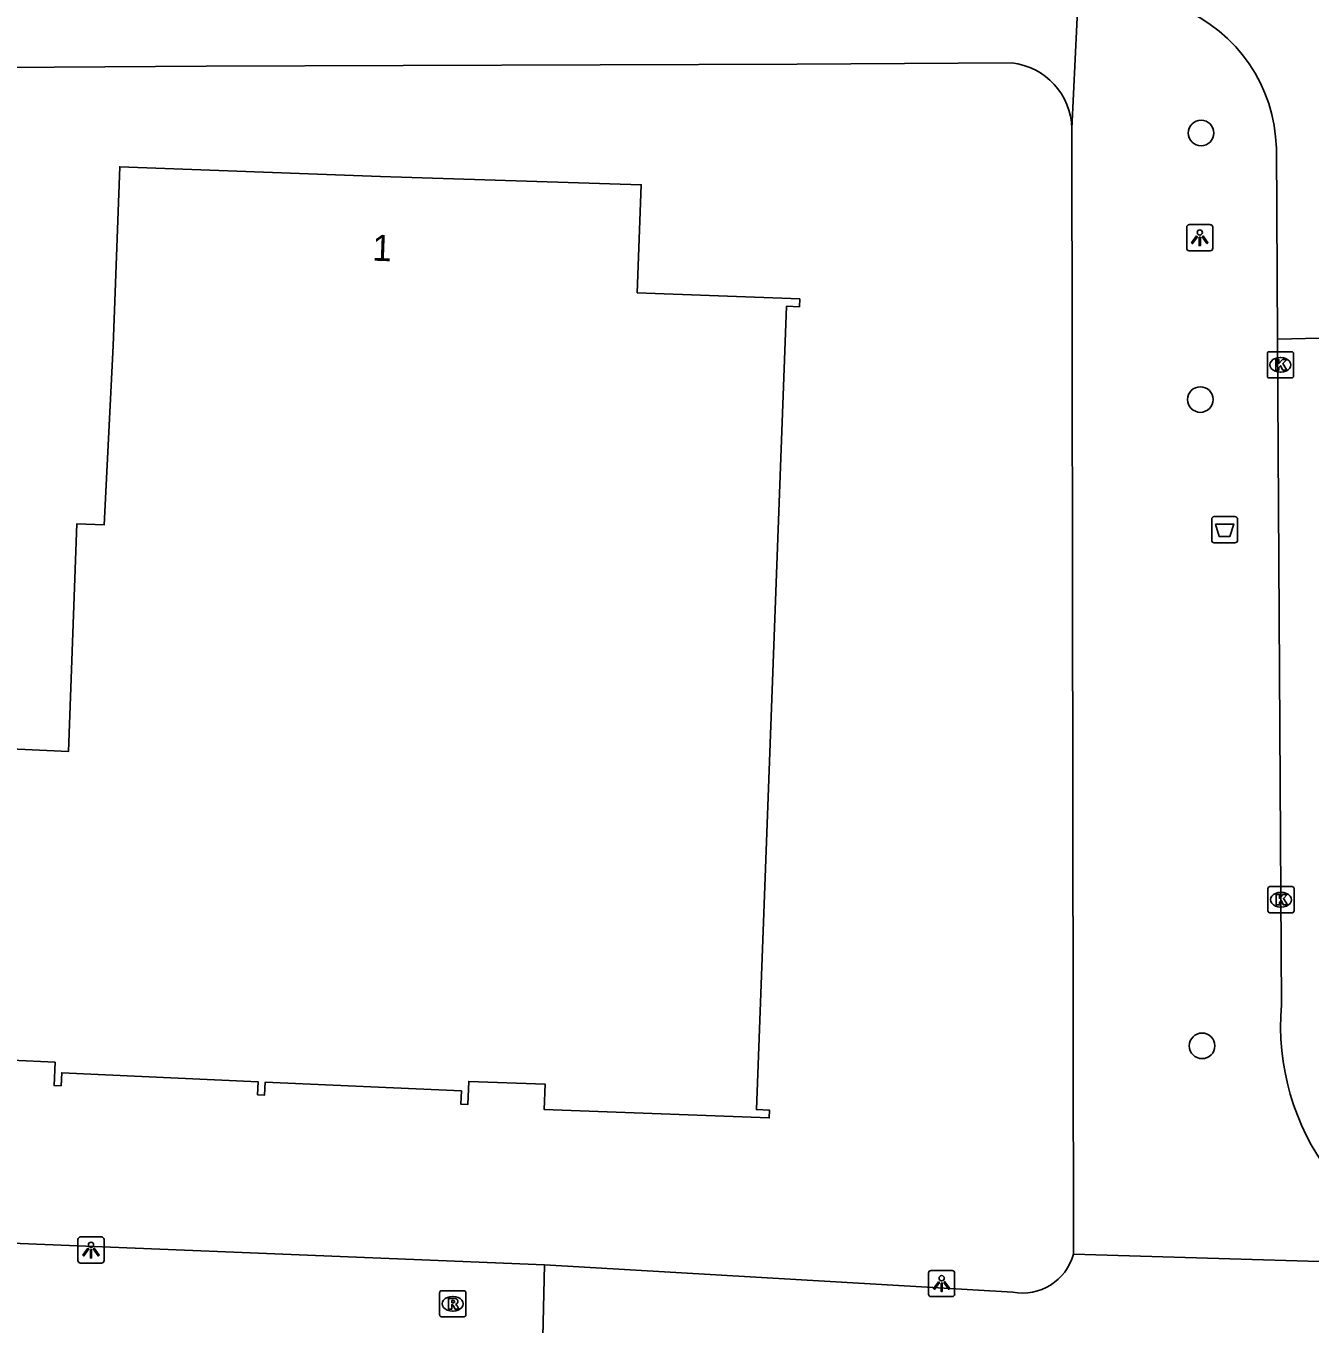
# Model space of a CAD drawing. Extents: x 160732 to 162105, y 387428 to 388479.
# Drawn here: x 161253.33 to 161302.41, y 387756.81 to 387806.41 of the extents above; entities that cross this region are included whole.
import ezdxf

# ---------------------------------------------------------------- set-up
doc = ezdxf.new("R2010")
doc.units = 0
for name, color, linetype in [('IMGEO_Afvalbak', 7, 'Continuous'), ('IMGEO_Boom', 7, 'Continuous'), ('IMGEO_Kolk', 7, 'Continuous'), ('IMGEO_Lichtpunt', 7, 'Continuous'), ('IMGEO_Pand', 7, 'Continuous'), ('IMGEO_Pand_nummerreeks', 7, 'Continuous'), ('IMGEO_Rijbaan_lokaal_gesloten', 7, 'Continuous'), ('IMGEO_Rijbaan_lokaal_open', 7, 'Continuous'), ('IMGEO_Rioolput', 7, 'Continuous'), ('IMGEO_Voetpad_open', 7, 'Continuous')]:
    doc.layers.add(name, color=color, linetype=linetype)

msp = doc.modelspace()

# ---------------------------------------------------------------- linework, layer by layer
at = {"layer": 'IMGEO_Afvalbak'}
for p, q in [((161298.651, 387786.758), (161298.651, 387787.558)), ((161298.651, 387787.558), (161298.651, 387786.758)), ((161298.751, 387787.658), (161299.541, 387787.658)), ((161299.541, 387787.658), (161298.751, 387787.658)), ((161299.641, 387787.558), (161299.641, 387786.758)), ((161299.641, 387786.758), (161299.641, 387787.558)), ((161299.541, 387786.658), (161298.751, 387786.658)), ((161298.751, 387786.658), (161299.541, 387786.658))]:
    msp.add_line(p, q, dxfattribs=at)
msp.add_lwpolyline([(161298.794, 387787.372), (161299.498, 387787.372), (161299.349, 387786.902), (161298.943, 387786.902), (161298.794, 387787.372)], dxfattribs=at)
for centre, start, end in [((161298.751, 387787.558), 90, 180), ((161298.751, 387787.558), 90, 180), ((161299.541, 387787.558), 0, 90), ((161299.541, 387787.558), 360, 90), ((161298.751, 387786.758), 180, 270), ((161298.751, 387786.758), 180, 270), ((161299.541, 387786.758), 270, 0), ((161299.541, 387786.758), 270, 0)]:
    msp.add_arc(centre, 0.1, start, end, dxfattribs=at)
at = {"layer": 'IMGEO_Boom'}
for centre in [(161298.245, 387802.316), (161298.217, 387792.132), (161298.284, 387767.437)]:
    msp.add_circle(centre, 0.489, dxfattribs=at)
at = {"layer": 'IMGEO_Kolk'}
for p, q in [((161300.78, 387793.032), (161300.78, 387793.884)), ((161300.855, 387793.958), (161301.707, 387793.958)), ((161301.781, 387793.884), (161301.781, 387793.032)), ((161301.268, 387793.738), (161301.293, 387793.738)), ((161301.707, 387792.958), (161300.855, 387792.958)), ((161301.291, 387793.178), (161301.266, 387793.178)), ((161300.875, 387773.521), (161301.727, 387773.521)), ((161300.8, 387772.595), (161300.8, 387773.447)), ((161301.288, 387773.301), (161301.313, 387773.301)), ((161301.801, 387773.447), (161301.801, 387772.595)), ((161301.727, 387772.521), (161300.875, 387772.521)), ((161301.311, 387772.741), (161301.286, 387772.741))]:
    msp.add_line(p, q, dxfattribs=at)
for points in [[(161300.78, 387793.032), (161300.78, 387793.884)], [(161300.855, 387793.958), (161301.707, 387793.958)], [(161301.781, 387793.884), (161301.781, 387793.032)], [(161301.101, 387793.658), (161301.224, 387793.658), (161301.224, 387793.507), (161301.354, 387793.658), (161301.518, 387793.658), (161301.372, 387793.507), (161301.525, 387793.258), (161301.373, 387793.258), (161301.288, 387793.422), (161301.224, 387793.355), (161301.224, 387793.258), (161301.101, 387793.258), (161301.101, 387793.658)], [(161301.707, 387792.958), (161300.855, 387792.958)], [(161300.875, 387773.521), (161301.727, 387773.521)], [(161300.8, 387772.595), (161300.8, 387773.447)], [(161301.121, 387773.221), (161301.244, 387773.221), (161301.244, 387773.07), (161301.374, 387773.221), (161301.538, 387773.221), (161301.392, 387773.07), (161301.545, 387772.821), (161301.393, 387772.821), (161301.308, 387772.985), (161301.244, 387772.918), (161301.244, 387772.821), (161301.121, 387772.821), (161301.121, 387773.221)], [(161301.801, 387773.447), (161301.801, 387772.595)], [(161301.727, 387772.521), (161300.875, 387772.521)]]:
    msp.add_lwpolyline(points, dxfattribs=at)
for centre, start, end in [((161300.857, 387793.882), 91.552, 178.448), ((161300.857, 387793.882), 91.552, 178.448), ((161301.705, 387793.882), 1.552, 88.448), ((161301.705, 387793.882), 1.552, 88.448), ((161300.857, 387793.034), 181.552, 268.448), ((161300.857, 387793.034), 181.552, 268.448), ((161301.705, 387793.034), 271.552, 358.448), ((161301.705, 387793.034), 271.552, 358.448), ((161300.877, 387773.445), 91.552, 178.448), ((161300.877, 387773.445), 91.552, 178.448), ((161301.725, 387773.445), 1.552, 88.448), ((161301.725, 387773.445), 1.552, 88.448), ((161300.877, 387772.597), 181.552, 268.448), ((161300.877, 387772.597), 181.552, 268.448), ((161301.725, 387772.597), 271.552, 358.448), ((161301.725, 387772.597), 271.552, 358.448)]:
    msp.add_arc(centre, 0.0765, start, end, dxfattribs=at)
for centre, major_axis, ratio, start_param, end_param in [((161301.267, 387793.458), (-0.387, 0.002), 0.722429, 4.712389, 7.853982), ((161301.292, 387793.458), (-0.39, 0.002), 0.717154, 1.570796, 4.712389), ((161301.287, 387773.021), (-0.387, 0.002), 0.722429, 4.712389, 7.853982), ((161301.312, 387773.021), (-0.39, 0.002), 0.717154, 1.570796, 4.712389)]:
    msp.add_ellipse(centre, major_axis=major_axis, ratio=ratio, start_param=start_param, end_param=end_param, dxfattribs=at)
at = {"layer": 'IMGEO_Lichtpunt'}
for p, q in [((161298.598, 387798.814), (161297.79, 387798.814)), ((161298.598, 387798.814), (161297.79, 387798.814)), ((161297.696, 387798.719), (161297.696, 387797.912)), ((161297.696, 387798.719), (161297.696, 387797.912)), ((161298.692, 387797.912), (161298.692, 387798.719)), ((161298.692, 387797.912), (161298.692, 387798.719)), ((161297.79, 387797.818), (161298.598, 387797.818)), ((161297.79, 387797.818), (161298.598, 387797.818)), ((161256.217, 387760.134), (161255.409, 387760.134)), ((161256.217, 387760.134), (161255.409, 387760.134)), ((161255.315, 387760.039), (161255.315, 387759.232)), ((161255.315, 387760.039), (161255.315, 387759.232)), ((161256.311, 387759.232), (161256.311, 387760.039)), ((161256.311, 387759.232), (161256.311, 387760.039)), ((161255.409, 387759.138), (161256.217, 387759.138)), ((161255.409, 387759.138), (161256.217, 387759.138)), ((161287.831, 387758.759), (161287.831, 387757.952)), ((161287.831, 387758.759), (161287.831, 387757.952)), ((161288.733, 387758.854), (161287.925, 387758.854)), ((161288.733, 387758.854), (161287.925, 387758.854)), ((161288.827, 387757.952), (161288.827, 387758.759)), ((161288.827, 387757.952), (161288.827, 387758.759)), ((161287.925, 387757.858), (161288.733, 387757.858)), ((161287.925, 387757.858), (161288.733, 387757.858))]:
    msp.add_line(p, q, dxfattribs=at)
for points in [[(161298.07, 387798.383), (161298.109, 387798.355), (161297.921, 387798.093), (161297.883, 387798.12), (161298.07, 387798.383)], [(161298.172, 387798.335), (161298.219, 387798.335), (161298.219, 387798.013), (161298.172, 387798.013), (161298.172, 387798.335)], [(161298.282, 387798.355), (161298.32, 387798.382), (161298.507, 387798.12), (161298.468, 387798.092), (161298.282, 387798.355)], [(161255.689, 387759.703), (161255.728, 387759.675), (161255.54, 387759.413), (161255.502, 387759.44), (161255.689, 387759.703)], [(161255.791, 387759.655), (161255.838, 387759.655), (161255.838, 387759.333), (161255.791, 387759.333), (161255.791, 387759.655)], [(161255.901, 387759.675), (161255.939, 387759.702), (161256.126, 387759.44), (161256.087, 387759.412), (161255.901, 387759.675)], [(161288.205, 387758.423), (161288.244, 387758.395), (161288.056, 387758.133), (161288.018, 387758.16), (161288.205, 387758.423)], [(161288.307, 387758.375), (161288.354, 387758.375), (161288.354, 387758.053), (161288.307, 387758.053), (161288.307, 387758.375)], [(161288.417, 387758.395), (161288.455, 387758.422), (161288.642, 387758.16), (161288.603, 387758.132), (161288.417, 387758.395)]]:
    msp.add_lwpolyline(points, dxfattribs=at)
for centre in [(161298.195, 387798.517), (161255.814, 387759.837), (161288.33, 387758.557)]:
    msp.add_circle(centre, 0.0994, dxfattribs=at)
for centre, start, end in [((161297.79, 387798.719), 90, 180), ((161297.79, 387798.719), 90, 180), ((161298.598, 387798.719), 0, 90), ((161298.598, 387798.719), 0, 90), ((161297.79, 387797.912), 180, 270), ((161297.79, 387797.912), 180, 270), ((161298.598, 387797.912), 270, 0), ((161298.598, 387797.912), 270, 360), ((161255.409, 387760.039), 90, 180), ((161255.409, 387760.039), 90, 180), ((161256.217, 387760.039), 0, 90), ((161256.217, 387760.039), 0, 90), ((161255.409, 387759.232), 180, 270), ((161255.409, 387759.232), 180, 270), ((161256.217, 387759.232), 270, 0), ((161256.217, 387759.232), 270, 360), ((161287.925, 387758.759), 90, 180), ((161287.925, 387758.759), 90, 180), ((161288.733, 387758.759), 0, 90), ((161288.733, 387758.759), 0, 90), ((161287.925, 387757.952), 180, 270), ((161287.925, 387757.952), 180, 270), ((161288.733, 387757.952), 270, 0), ((161288.733, 387757.952), 270, 360)]:
    msp.add_arc(centre, 0.0946, start, end, dxfattribs=at)
at = {"layer": 'IMGEO_Pand'}
msp.add_lwpolyline([(161249.953, 387778.91), (161254.95, 387778.68), (161255.274, 387787.383), (161256.312, 387787.344), (161256.66, 387794.184), (161256.915, 387801.027), (161266.881, 387800.656), (161276.849, 387800.338), (161276.695, 387796.21), (161282.903, 387795.979), (161282.891, 387795.68), (161282.393, 387795.699), (161281.25, 387765.002), (161281.749, 387764.983), (161281.737, 387764.683), (161273.138, 387765.004), (161273.174, 387765.971), (161270.25, 387766.08), (161270.218, 387765.201), (161269.948, 387765.213), (161269.97, 387765.712), (161262.473, 387766.055), (161262.45, 387765.555), (161262.18, 387765.568), (161262.202, 387766.067), (161254.695, 387766.41), (161254.671, 387765.91), (161254.401, 387765.922), (161254.442, 387766.811), (161249.423, 387767.04)], dxfattribs=at)
at = {"layer": 'IMGEO_Rijbaan_lokaal_gesloten'}
msp.add_lwpolyline([(161301.317, 387769.01), (161301.166, 387794.444)], dxfattribs=at)
msp.add_arc((161310.679, 387768.21), 9.396, 175.1143, 258.1471, dxfattribs=at)
at = {"layer": 'IMGEO_Rijbaan_lokaal_open'}
for points in [[(161301.123, 387801.736), (161301.166, 387794.444)], [(161301.166, 387794.444), (161302.774, 387794.477)]]:
    msp.add_lwpolyline(points, dxfattribs=at)
msp.add_arc((161295.165, 387801.592), 5.96, 1.3843, 67.3718, dxfattribs=at)
at = {"layer": 'IMGEO_Rioolput'}
for p, q in [((161269.141, 387757.156), (161269.141, 387758.008)), ((161269.216, 387758.082), (161270.068, 387758.082)), ((161269.629, 387757.862), (161269.654, 387757.862)), ((161270.142, 387758.008), (161270.142, 387757.156)), ((161269.652, 387757.302), (161269.627, 387757.302)), ((161270.068, 387757.082), (161269.216, 387757.082))]:
    msp.add_line(p, q, dxfattribs=at)
for points in [[(161269.141, 387757.156), (161269.141, 387758.008)], [(161269.216, 387758.082), (161270.068, 387758.082)], [(161269.73, 387757.78), (161269.478, 387757.782), (161269.478, 387757.382)], [(161269.656, 387757.701), (161269.602, 387757.701), (161269.602, 387757.62)], [(161269.602, 387757.62), (161269.654, 387757.62)], [(161270.142, 387758.008), (161270.142, 387757.156)], [(161269.478, 387757.382), (161269.602, 387757.382), (161269.602, 387757.544), (161269.613, 387757.544)], [(161269.66, 387757.515), (161269.731, 387757.382), (161269.871, 387757.382), (161269.806, 387757.508)], [(161270.068, 387757.082), (161269.216, 387757.082)]]:
    msp.add_lwpolyline(points, dxfattribs=at)
for centre, radius, start, end in [((161269.218, 387758.006), 0.0765, 91.552, 178.448), ((161269.218, 387758.006), 0.0765, 91.552, 178.448), ((161269.638, 387757.809), 0.19, 274.7715, 282.9687), ((161269.662, 387757.605), 0.0964, 77.0061, 93.1865), ((161269.676, 387757.662), 0.0378, 276.6634, 79.6772), ((161269.729, 387757.67), 0.109, 350.3612, 89.416), ((161269.727, 387757.67), 0.112, 277.5842, 350.9817), ((161270.066, 387758.006), 0.0765, 1.552, 88.448), ((161270.066, 387758.006), 0.0765, 1.552, 88.448), ((161269.218, 387757.158), 0.0765, 181.552, 268.448), ((161269.218, 387757.158), 0.0765, 181.552, 268.448), ((161269.612, 387757.491), 0.0533, 26.0293, 88.6989), ((161269.711, 387757.455), 0.108, 29.5134, 73.7905), ((161270.066, 387757.158), 0.0765, 271.552, 358.448), ((161270.066, 387757.158), 0.0765, 271.552, 358.448)]:
    msp.add_arc(centre, radius, start, end, dxfattribs=at)
for centre, major_axis, ratio, start_param, end_param in [((161269.628, 387757.582), (-0.387, 0.002), 0.722429, 4.712389, 7.853982), ((161269.653, 387757.582), (-0.39, 0.002), 0.717154, 1.570796, 4.712389)]:
    msp.add_ellipse(centre, major_axis=major_axis, ratio=ratio, start_param=start_param, end_param=end_param, dxfattribs=at)
at = {"layer": 'IMGEO_Voetpad_open'}
for points in [[(161293.305, 387802.486), (161293.564, 387807.793)], [(161225.336, 387804.636), (161260.216, 387804.873), (161282.806, 387804.942), (161291.009, 387804.992)], [(161293.305, 387802.486), (161293.367, 387759.476)], [(161273.154, 387759.067), (161261.267, 387759.549), (161170.782, 387763.221)], [(161308.749, 387759.014), (161293.367, 387759.476)], [(161273.154, 387759.067), (161273.075, 387755.768)], [(161291.049, 387758.02), (161273.154, 387759.067)]]:
    msp.add_lwpolyline(points, dxfattribs=at)
for centre, radius, start, end in [((161290.729, 387802.431), 2.577, 1.2314, 83.7605), ((161291.412, 387760.015), 2.028, 259.6818, 344.5863)]:
    msp.add_arc(centre, radius, start, end, dxfattribs=at)

# ---------------------------------------------------------------- texts
at = {"layer": 'IMGEO_Pand_nummerreeks'}
msp.add_text('1', height=1, rotation=357.8665, dxfattribs=at).set_placement((161266.553, 387797.44))

doc.saveas('drawing.dxf')
